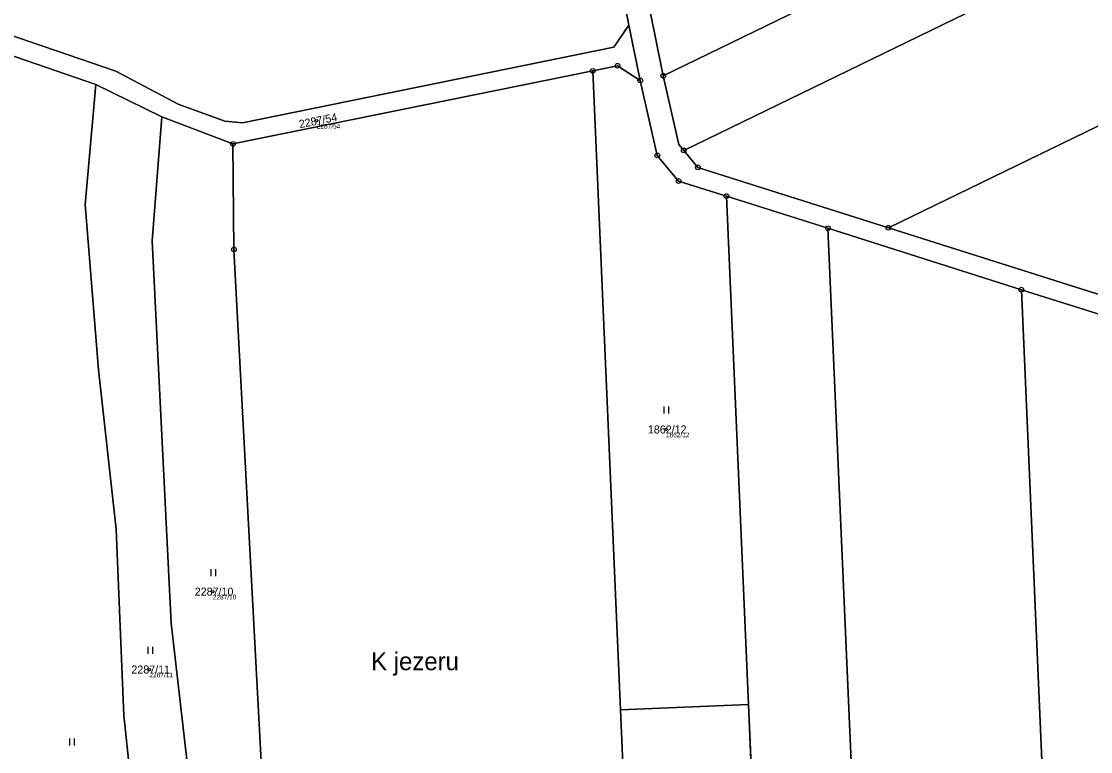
# Model space of a CAD drawing. Extents: x -761891 to -756141, y -1178507 to -1171885.
# Drawn here: x -758316.1 to -758088.9, y -1174504.5 to -1174349.5 of the extents above; entities that cross this region are included whole.
import ezdxf

# ---------------------------------------------------------------- set-up
doc = ezdxf.new("R2010")
doc.units = 0
for name, color, linetype in [('Definiční body', 7, 'Continuous'), ('Hranice parcel', 7, 'Continuous'), ('Parcelní čísla', 7, 'Continuous'), ('Polygon parcely', 7, 'Continuous'), ('Pop  PČ popisy', 7, 'Continuous'), ('Značky bodu BP', 7, 'Continuous'), ('Značky kultur', 7, 'Continuous')]:
    doc.layers.add(name, color=color, linetype=linetype)

msp = doc.modelspace()

# ---------------------------------------------------------------- linework, layer by layer
at = {"layer": 'Definiční body'}
for centre in [(-758253.32, -1174370.58), (-758179.15, -1174436.09), (-758275.4, -1174470.5), (-758288.86, -1174487.03)]:
    msp.add_circle(centre, 0.25, dxfattribs=at)
at = {"layer": 'Hranice parcel'}
for p, q in [((-758187.04, -1174350.26), (-758195.41, -1174307.25)), ((-758179.71, -1174361.03), (-758182.58, -1174347.01)), ((-758184.62, -1174362.01), (-758187.04, -1174350.26)), ((-758194.7, -1174359.98), (-758271.12, -1174375.5)), ((-758188.8, -1174495.6), (-758194.7, -1174359.98)), ((-758286.25, -1174369.73), (-758300.28, -1174362.87)), ((-758271.12, -1174375.5), (-758286.25, -1174369.73)), ((-758161.61, -1174494.42), (-758166.31, -1174386.57)), ((-758166.31, -1174386.57), (-758144.75, -1174393.4)), ((-758144.75, -1174393.4), (-758103.66, -1174406.42)), ((-758082.04, -1174409.07), (-758131.9, -1174393.27)), ((-758094.97, -1174606.08), (-758103.66, -1174406.42)), ((-758161.61, -1174494.42), (-758188.8, -1174495.6)), ((-758182.68, -1174636.24), (-758188.8, -1174495.6)), ((-758155.84, -1174627.01), (-758161.61, -1174494.42))]:
    msp.add_line(p, q, dxfattribs=at)
for points in [[(-757986.59, -1174267.23), (-758083.15, -1174314.13), (-758179.71, -1174361.03)], [(-757975.66, -1174279.86), (-758075.51, -1174328.36), (-758175.36, -1174376.86)], [(-758131.9, -1174393.27), (-758040.78, -1174349.11), (-757949.66, -1174304.95)], [(-758321.73, -1174351.26), (-758296.03, -1174360.04), (-758282.77, -1174367.05), (-758272.82, -1174370.63), (-758269.09, -1174371), (-758190.2, -1174354.98), (-758187.04, -1174350.26)], [(-758300.28, -1174362.87), (-758319.38, -1174356.3), (-758322.31, -1174358.58)], [(-758194.7, -1174359.98), (-758189.43, -1174358.91), (-758184.62, -1174362.01)], [(-758184.62, -1174362.01), (-758180.99, -1174377.92), (-758176.45, -1174383.36), (-758166.31, -1174386.57)], [(-758175.36, -1174376.86), (-758176.39, -1174375.64), (-758179.71, -1174361.03)], [(-758300.28, -1174362.87), (-758302.52, -1174388.31), (-758299.7, -1174423.45), (-758295.92, -1174457.27), (-758294.27, -1174496.78), (-758289.7, -1174540.09), (-758289.28, -1174559.36)], [(-758286.25, -1174369.73), (-758288.31, -1174396.05), (-758284.22, -1174477.16), (-758279.02, -1174522.85), (-758276.85, -1174541.87), (-758276.79, -1174559.13)], [(-758271.12, -1174375.5), (-758270.91, -1174397.86), (-758261.99, -1174564.85)], [(-758131.9, -1174393.27), (-758172.35, -1174380.46), (-758175.36, -1174376.86)], [(-758134.89, -1174619.81), (-758139.82, -1174506.61), (-758144.75, -1174393.4)], [(-758103.66, -1174406.42), (-758083.83, -1174412.7), (-758070.27, -1174422.16)]]:
    msp.add_lwpolyline(points, dxfattribs=at)
at = {"layer": 'Polygon parcely'}
for points in [[(-758082.04, -1174409.07), (-758131.9, -1174393.27), (-758172.35, -1174380.46), (-758175.36, -1174376.86), (-758176.39, -1174375.64), (-758179.71, -1174361.03), (-758182.58, -1174347.01), (-758191.26, -1174302.45), (-758196.04, -1174290.13), (-758215.04, -1174275.82), (-758241.65, -1174265.89), (-758279.15, -1174251.89), (-758286.88, -1174256.25), (-758298.61, -1174246.22), (-758307.27, -1174269.22), (-758309.63, -1174270.72), (-758316.73, -1174275.24), (-758331.03, -1174293.64), (-758350.27, -1174297.22), (-758368.43, -1174282.64), (-758390.99, -1174252.29)], [(-758318.21, -1174297.86), (-758311.84, -1174296.04), (-758312.34, -1174294.45), (-758313.85, -1174289.65), (-758313.36, -1174289.51), (-758313.89, -1174287.25), (-758312.76, -1174278.56), (-758295.84, -1174275.03), (-758275.87, -1174270.95), (-758255.56, -1174267.63), (-758252.59, -1174267.14), (-758217.47, -1174280.25), (-758200.18, -1174293.27), (-758196.08, -1174303.84), (-758195.41, -1174307.25), (-758187.04, -1174350.26), (-758184.62, -1174362.01), (-758180.99, -1174377.92), (-758176.45, -1174383.36), (-758166.31, -1174386.57), (-758144.75, -1174393.4), (-758103.66, -1174406.42), (-758083.83, -1174412.7)], [(-758182.68, -1174636.24), (-758188.8, -1174495.6), (-758194.7, -1174359.98), (-758271.12, -1174375.5), (-758270.91, -1174397.86), (-758261.99, -1174564.85)]]:
    msp.add_lwpolyline(points, dxfattribs=at)
for points in [[(-757995.31, -1174256.05), (-758089.11, -1174301.61), (-758182.58, -1174347.01), (-758179.71, -1174361.03), (-758083.15, -1174314.13), (-757986.59, -1174267.23), (-757992.4, -1174260.51)], [(-758083.15, -1174314.13), (-758179.71, -1174361.03), (-758176.39, -1174375.64), (-758175.36, -1174376.86), (-758075.51, -1174328.36), (-757975.66, -1174279.86), (-757986.59, -1174267.23)], [(-757971.87, -1174284.25), (-757975.66, -1174279.86), (-758075.51, -1174328.36), (-758175.36, -1174376.86), (-758172.35, -1174380.46), (-758131.9, -1174393.27), (-758040.78, -1174349.11), (-757949.66, -1174304.95), (-757950.55, -1174304.18), (-757956.45, -1174298.67)], [(-757949.66, -1174304.95), (-758040.78, -1174349.11), (-758131.9, -1174393.27), (-758082.04, -1174409.07), (-757924.86, -1174333.92), (-757929.92, -1174322.02)], [(-758240.16, -1174318.46), (-758258.94, -1174323.17), (-758260.71, -1174323.66), (-758260.54, -1174324.25), (-758281.42, -1174330.29), (-758300.4, -1174335.78), (-758304.44, -1174338.04), (-758323.47, -1174348.71), (-758325.64, -1174349.92), (-758321.73, -1174351.26), (-758296.03, -1174360.04), (-758282.77, -1174367.05), (-758272.82, -1174370.63), (-758269.09, -1174371), (-758190.2, -1174354.98), (-758187.04, -1174350.26), (-758195.41, -1174307.25)], [(-758187.04, -1174350.26), (-758190.2, -1174354.98), (-758269.09, -1174371), (-758272.82, -1174370.63), (-758282.77, -1174367.05), (-758296.03, -1174360.04), (-758321.73, -1174351.26), (-758322.31, -1174358.58), (-758319.38, -1174356.3), (-758300.28, -1174362.87), (-758286.25, -1174369.73), (-758271.12, -1174375.5), (-758194.7, -1174359.98), (-758189.43, -1174358.91), (-758184.62, -1174362.01)], [(-758319.38, -1174356.3), (-758322.31, -1174358.58), (-758325.43, -1174398.55), (-758320.62, -1174499.47), (-758314.73, -1174576.43), (-758291.91, -1174575.93), (-758292.28, -1174559.42), (-758289.28, -1174559.36), (-758289.7, -1174540.09), (-758294.27, -1174496.78), (-758295.92, -1174457.27), (-758299.7, -1174423.45), (-758302.52, -1174388.31), (-758300.28, -1174362.87)], [(-758166.31, -1174386.57), (-758176.45, -1174383.36), (-758180.99, -1174377.92), (-758184.62, -1174362.01), (-758189.43, -1174358.91), (-758194.7, -1174359.98), (-758188.8, -1174495.6), (-758161.61, -1174494.42)], [(-758299.7, -1174423.45), (-758295.92, -1174457.27), (-758294.27, -1174496.78), (-758289.7, -1174540.09), (-758289.28, -1174559.36), (-758276.79, -1174559.13), (-758276.85, -1174541.87), (-758279.02, -1174522.85), (-758284.22, -1174477.16), (-758288.31, -1174396.05), (-758286.25, -1174369.73), (-758300.28, -1174362.87), (-758302.52, -1174388.31)], [(-758279.02, -1174522.85), (-758276.85, -1174541.87), (-758276.79, -1174559.13), (-758276.77, -1174565.13), (-758261.99, -1174564.85), (-758270.91, -1174397.86), (-758271.12, -1174375.5), (-758286.25, -1174369.73), (-758288.31, -1174396.05), (-758284.22, -1174477.16)], [(-758139.82, -1174506.61), (-758144.75, -1174393.4), (-758166.31, -1174386.57), (-758161.61, -1174494.42), (-758155.84, -1174627.01), (-758134.89, -1174619.81)], [(-758103.66, -1174406.42), (-758144.75, -1174393.4), (-758139.82, -1174506.61), (-758134.89, -1174619.81), (-758094.97, -1174606.08)], [(-758094.97, -1174606.08), (-758062.75, -1174595), (-758070.27, -1174422.16), (-758083.83, -1174412.7), (-758103.66, -1174406.42)], [(-758188.8, -1174495.6), (-758182.68, -1174636.24), (-758155.84, -1174627.01), (-758161.61, -1174494.42)]]:
    msp.add_lwpolyline(points, close=True, dxfattribs=at)
at = {"layer": 'Značky bodu BP'}
for centre, radius in [((-758194.7, -1174359.98), 0.5), ((-758194.7, -1174359.98), 0.0303), ((-758189.43, -1174358.91), 0.5), ((-758189.43, -1174358.91), 0.0303), ((-758184.62, -1174362.01), 0.5), ((-758184.62, -1174362.01), 0.0303), ((-758179.71, -1174361.03), 0.5), ((-758179.71, -1174361.03), 0.0303), ((-758271.12, -1174375.5), 0.5), ((-758271.12, -1174375.5), 0.0303), ((-758180.99, -1174377.92), 0.5), ((-758180.99, -1174377.92), 0.0303), ((-758175.36, -1174376.86), 0.5), ((-758175.36, -1174376.86), 0.0303), ((-758172.35, -1174380.46), 0.5), ((-758172.35, -1174380.46), 0.0303), ((-758176.45, -1174383.36), 0.5), ((-758176.45, -1174383.36), 0.0303), ((-758166.31, -1174386.57), 0.5), ((-758166.31, -1174386.57), 0.0303), ((-758144.75, -1174393.4), 0.5), ((-758144.75, -1174393.4), 0.0303), ((-758131.9, -1174393.27), 0.5), ((-758131.9, -1174393.27), 0.0303), ((-758270.91, -1174397.86), 0.5), ((-758270.91, -1174397.86), 0.0303), ((-758103.66, -1174406.42), 0.5), ((-758103.66, -1174406.42), 0.0303)]:
    msp.add_circle(centre, radius, dxfattribs=at)
at = {"layer": 'Značky kultur'}
for p, q in [((-758179.53, -1174432.69), (-758179.53, -1174431.19)), ((-758178.53, -1174432.69), (-758178.53, -1174431.19)), ((-758275.78, -1174467.22), (-758275.78, -1174465.72)), ((-758274.78, -1174467.22), (-758274.78, -1174465.72)), ((-758289.14, -1174483.7), (-758289.14, -1174482.2)), ((-758288.14, -1174483.7), (-758288.14, -1174482.2)), ((-758305.76, -1174503.15), (-758305.76, -1174501.65)), ((-758304.76, -1174503.15), (-758304.76, -1174501.65))]:
    msp.add_line(p, q, dxfattribs=at)

# ---------------------------------------------------------------- texts
at = {"layer": 'Definiční body'}
for s, p in [('2287/54', (-758253.32, -1174372.24)), ('1862/12', (-758179.15, -1174437.75)), ('2287/10', (-758275.4, -1174472.16)), ('2287/11', (-758288.86, -1174488.69))]:
    msp.add_text(s, height=1, dxfattribs=at).set_placement(p)
at = {"layer": 'Parcelní čísla'}
msp.add_text('2287/54', height=1.7, rotation=11, dxfattribs=at).set_placement((-758256.93, -1174372.15))
for s, p in [('1862/12', (-758182.99, -1174436.94)), ('2287/10', (-758279.24, -1174471.35)), ('2287/11', (-758292.7, -1174487.88))]:
    msp.add_text(s, height=1.7, dxfattribs=at).set_placement(p)
at = {"layer": 'Pop  PČ popisy'}
msp.add_text('K jezeru', height=3.8, dxfattribs=at).set_placement((-758241.77, -1174487.18))

doc.saveas('drawing.dxf')
